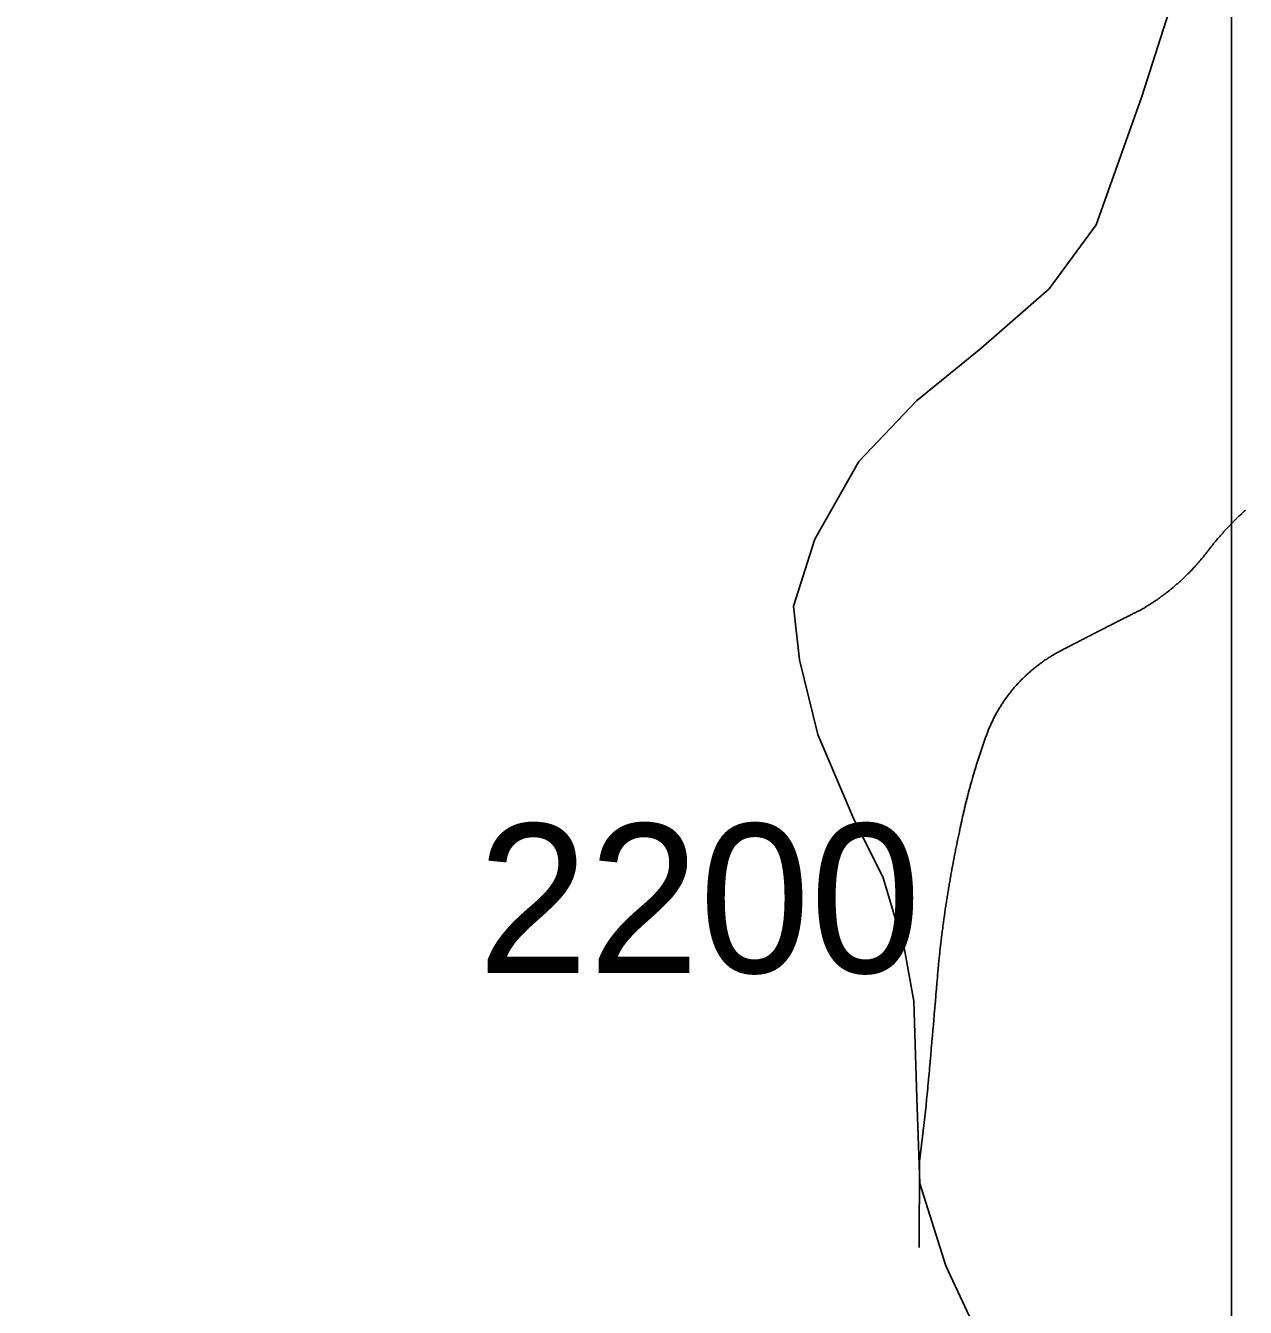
# Model space of a CAD drawing. Extents: x 1268485 to 1426702, y 514839 to 616766.
# Drawn here: x 1366838 to 1368047, y 569837 to 571107 of the extents above; entities that cross this region are included whole.
import ezdxf

# ---------------------------------------------------------------- set-up
doc = ezdxf.new("R2010")
doc.units = 0
for name, color, linetype in [('Old_Level_32', 7, 'Continuous'), ('Old_Level_35', 7, 'Continuous'), ('Old_Level_63', 7, 'Continuous'), ('Old_Level_8', 7, 'Continuous')]:
    doc.layers.add(name, color=color, linetype=linetype)

msp = doc.modelspace()

# ---------------------------------------------------------------- linework, layer by layer
at = {"layer": 'Old_Level_32'}
msp.add_lwpolyline([(1367792.372, 569787.861), (1367750.082, 569878.539), (1367724.406, 569960.15), (1367721.386, 570044.782), (1367718.385, 570140.624), (1367709.323, 570192.009), (1367688.178, 570263.04), (1367657.971, 570323.492), (1367623.232, 570405.102), (1367605.108, 570479.156), (1367599.066, 570532.052), (1367620.211, 570598.548), (1367664.012, 570675.625), (1367720.997, 570735.8), (1367784.754, 570787.611), (1367852.529, 570846.679), (1367899.099, 570910.133), (1367944.409, 571037.083), (1367981.693, 571154.269)], dxfattribs=at)
at = {"layer": 'Old_Level_35'}
for points in [[(1368046.908, 570627.243), (1368046.292, 570626.627), (1368045.472, 570626.012), (1368044.857, 570625.397), (1368044.139, 570624.731), (1368043.524, 570624.116), (1368042.909, 570623.449), (1368042.089, 570622.834), (1368041.474, 570622.168), (1368040.859, 570621.553), (1368040.141, 570620.938), (1368039.526, 570620.271), (1368038.911, 570619.605), (1368038.09, 570618.99), (1368037.475, 570618.375), (1368036.86, 570617.708), (1368036.245, 570617.042), (1368035.527, 570616.375), (1368034.912, 570615.76), (1368034.297, 570615.042), (1368033.579, 570614.427), (1368032.964, 570613.761), (1368032.349, 570613.146), (1368031.734, 570612.428), (1368031.016, 570611.761), (1368030.401, 570611.146), (1368029.786, 570610.428), (1368029.171, 570609.762), (1368028.453, 570609.045), (1368027.838, 570608.429), (1368027.223, 570607.763), (1368026.607, 570607.045), (1368025.992, 570606.379), (1368025.377, 570605.712), (1368024.762, 570604.994), (1368024.147, 570604.328), (1368023.532, 570603.611), (1368023.019, 570602.944), (1368022.404, 570602.226), (1368021.789, 570601.56), (1368021.174, 570600.893), (1368020.456, 570600.176), (1368019.841, 570599.51), (1368019.226, 570598.792), (1368018.713, 570598.074), (1368018.098, 570597.357), (1368017.483, 570596.69), (1368016.867, 570596.024), (1368016.355, 570595.254), (1368015.74, 570594.588), (1368015.125, 570593.871), (1368014.612, 570593.101), (1368013.997, 570592.435), (1368013.382, 570591.666), (1368012.869, 570591)], [(1368012.869, 570591), (1368012.254, 570590.18), (1368011.741, 570589.462), (1368011.126, 570588.693), (1368010.613, 570587.924), (1368009.998, 570587.104), (1368009.383, 570586.386), (1368008.87, 570585.617), (1368008.255, 570584.899), (1368007.743, 570584.131), (1368007.128, 570583.361), (1368006.512, 570582.644), (1368005.897, 570581.875), (1368005.385, 570581.106), (1368004.769, 570580.44), (1368004.154, 570579.671), (1368003.539, 570578.953), (1368002.924, 570578.184), (1368002.206, 570577.517), (1368001.591, 570576.749), (1368000.976, 570576.082), (1368000.361, 570575.314), (1367999.746, 570574.647), (1367999.13, 570573.878), (1367998.515, 570573.211), (1367997.9, 570572.494), (1367997.285, 570571.776), (1367996.67, 570571.058), (1367995.952, 570570.392), (1367995.337, 570569.675), (1367994.619, 570569.008), (1367994.004, 570568.239), (1367993.389, 570567.572), (1367992.774, 570566.855), (1367991.954, 570566.189), (1367991.338, 570565.574), (1367990.723, 570564.856), (1367990.006, 570564.189), (1367989.39, 570563.523), (1367988.673, 570562.856), (1367987.955, 570562.19), (1367987.237, 570561.523), (1367986.622, 570560.857), (1367985.905, 570560.191), (1367985.289, 570559.575), (1367984.469, 570558.858), (1367983.854, 570558.243), (1367983.136, 570557.627), (1367982.521, 570556.961), (1367981.701, 570556.295), (1367980.983, 570555.679), (1367980.368, 570555.064), (1367979.651, 570554.449), (1367978.83, 570553.834), (1367978.113, 570553.168), (1367977.497, 570552.553), (1367976.78, 570551.938), (1367975.96, 570551.322), (1367975.242, 570550.707), (1367974.524, 570550.143), (1367973.704, 570549.477), (1367972.986, 570548.862), (1367972.371, 570548.298), (1367971.653, 570547.682), (1367970.833, 570547.119), (1367970.116, 570546.504), (1367969.398, 570545.939), (1367968.578, 570545.376), (1367967.86, 570544.761), (1367967.142, 570544.197), (1367966.22, 570543.633), (1367965.502, 570543.069), (1367964.784, 570542.505), (1367963.964, 570541.941), (1367963.246, 570541.377), (1367962.529, 570540.813), (1367961.708, 570540.25), (1367960.888, 570539.685), (1367960.171, 570539.173), (1367959.35, 570538.609), (1367958.53, 570538.045), (1367957.71, 570537.584), (1367956.992, 570537.02), (1367956.275, 570536.507), (1367955.352, 570535.944), (1367954.634, 570535.431), (1367953.711, 570534.918), (1367952.994, 570534.354), (1367952.276, 570533.893), (1367951.353, 570533.38), (1367950.636, 570532.868), (1367949.713, 570532.355), (1367948.995, 570531.893), (1367948.175, 570531.381), (1367947.355, 570530.868), (1367946.535, 570530.355), (1367945.714, 570529.945), (1367944.894, 570529.433), (1367943.971, 570528.92), (1367943.254, 570528.51)], [(1367943.254, 570528.51), (1367942.331, 570528.049), (1367941.613, 570527.69), (1367940.793, 570527.229), (1367939.87, 570526.819), (1367939.153, 570526.46), (1367938.23, 570525.999), (1367937.41, 570525.588), (1367936.59, 570525.178), (1367935.769, 570524.768), (1367935.052, 570524.306), (1367934.129, 570523.948), (1367933.206, 570523.486), (1367932.489, 570523.076), (1367931.668, 570522.666), (1367930.848, 570522.256), (1367930.028, 570521.795), (1367929.105, 570521.436), (1367928.388, 570521.026), (1367927.465, 570520.565), (1367926.645, 570520.205), (1367925.824, 570519.744), (1367925.004, 570519.334), (1367924.286, 570518.924), (1367923.364, 570518.514), (1367922.544, 570518.052), (1367921.723, 570517.642), (1367920.903, 570517.232), (1367920.083, 570516.822), (1367919.263, 570516.361), (1367918.34, 570516.002), (1367917.622, 570515.541), (1367916.7, 570515.131), (1367915.982, 570514.669), (1367915.162, 570514.311), (1367914.239, 570513.9), (1367913.521, 570513.439), (1367912.598, 570513.08), (1367911.881, 570512.618), (1367910.958, 570512.208), (1367910.138, 570511.747), (1367909.42, 570511.388), (1367908.497, 570510.927), (1367907.78, 570510.517), (1367906.857, 570510.107), (1367906.037, 570509.697), (1367905.217, 570509.235), (1367904.396, 570508.825), (1367903.576, 570508.415), (1367902.756, 570508.005), (1367901.833, 570507.544), (1367901.116, 570507.134), (1367900.295, 570506.775), (1367899.475, 570506.314), (1367898.655, 570505.852), (1367897.732, 570505.442), (1367897.015, 570504.981), (1367896.092, 570504.621), (1367895.374, 570504.211), (1367894.451, 570503.75), (1367893.734, 570503.289), (1367892.913, 570502.93), (1367891.991, 570502.52), (1367891.273, 570502.058), (1367890.35, 570501.648), (1367889.633, 570501.238), (1367888.71, 570500.828), (1367887.89, 570500.367), (1367887.172, 570499.957), (1367886.249, 570499.495), (1367885.532, 570499.137), (1367884.609, 570498.675), (1367883.891, 570498.265), (1367882.968, 570497.804), (1367882.148, 570497.394), (1367881.328, 570496.984), (1367880.508, 570496.574), (1367879.79, 570496.112), (1367878.867, 570495.702), (1367878.047, 570495.241), (1367877.227, 570494.881), (1367876.407, 570494.421), (1367875.587, 570494.01), (1367874.766, 570493.549), (1367874.049, 570493.139), (1367873.126, 570492.678), (1367872.203, 570492.318), (1367871.486, 570491.857), (1367870.665, 570491.447), (1367869.845, 570490.985), (1367869.025, 570490.575), (1367868.205, 570490.114), (1367867.385, 570489.755), (1367866.462, 570489.294), (1367865.744, 570488.884), (1367864.924, 570488.422), (1367864.104, 570488.012), (1367863.283, 570487.551), (1367862.463, 570487.141), (1367861.643, 570486.731)], [(1367861.643, 570486.731), (1367860.618, 570486.167), (1367859.798, 570485.706), (1367858.772, 570485.142), (1367857.85, 570484.629), (1367856.824, 570484.065), (1367856.004, 570483.501), (1367854.979, 570482.938), (1367854.159, 570482.373), (1367853.236, 570481.81), (1367852.211, 570481.246), (1367851.39, 570480.63), (1367850.468, 570480.067), (1367849.545, 570479.452), (1367848.622, 570478.887), (1367847.7, 570478.272), (1367846.879, 570477.606), (1367845.957, 570476.991), (1367845.136, 570476.376), (1367844.214, 570475.761), (1367843.393, 570475.043), (1367842.471, 570474.428), (1367841.65, 570473.813), (1367840.728, 570473.146), (1367839.908, 570472.428), (1367838.985, 570471.813), (1367838.165, 570471.147), (1367837.344, 570470.429), (1367836.524, 570469.763), (1367835.601, 570469.045), (1367834.884, 570468.327), (1367833.961, 570467.61), (1367833.243, 570466.944), (1367832.423, 570466.174), (1367831.603, 570465.508), (1367830.783, 570464.739), (1367829.963, 570464.021), (1367829.245, 570463.253), (1367828.425, 570462.483), (1367827.604, 570461.766), (1367826.887, 570460.997), (1367826.169, 570460.228), (1367825.246, 570459.51), (1367824.529, 570458.69), (1367823.708, 570457.921), (1367822.991, 570457.101), (1367822.273, 570456.332), (1367821.658, 570455.563), (1367820.838, 570454.743), (1367820.12, 570453.923), (1367819.402, 570453.103), (1367818.582, 570452.333), (1367817.967, 570451.513), (1367817.249, 570450.693), (1367816.532, 570449.822), (1367815.916, 570449.001), (1367815.096, 570448.181), (1367814.481, 570447.309), (1367813.866, 570446.438), (1367813.148, 570445.618), (1367812.533, 570444.746), (1367811.918, 570443.875), (1367811.2, 570443.003), (1367810.483, 570442.132), (1367809.867, 570441.26), (1367809.252, 570440.389), (1367808.637, 570439.517), (1367808.022, 570438.646), (1367807.407, 570437.672), (1367806.792, 570436.801), (1367806.279, 570435.878), (1367805.664, 570435.006), (1367805.049, 570434.084), (1367804.536, 570433.212), (1367803.921, 570432.238), (1367803.203, 570431.315), (1367802.793, 570430.393), (1367802.28, 570429.419), (1367801.665, 570428.496), (1367801.153, 570427.574), (1367800.64, 570426.651), (1367800.025, 570425.676), (1367799.512, 570424.754), (1367799, 570423.831), (1367798.487, 570422.806), (1367797.974, 570421.883), (1367797.462, 570420.858), (1367797.052, 570419.935), (1367796.539, 570418.961), (1367796.026, 570417.987), (1367795.616, 570417.013), (1367795.104, 570415.988), (1367794.591, 570415.065), (1367794.283, 570414.04), (1367793.771, 570413.066), (1367793.361, 570412.04), (1367792.848, 570411.067), (1367792.54, 570410.042), (1367792.13, 570409.067), (1367791.72, 570408.042)], [(1367791.72, 570408.042), (1367791.413, 570407.068), (1367791.003, 570406.043), (1367790.593, 570405.069), (1367790.285, 570404.146), (1367789.875, 570403.121), (1367789.465, 570402.147), (1367789.26, 570401.122), (1367788.85, 570400.199), (1367788.542, 570399.174), (1367788.132, 570398.199), (1367787.722, 570397.174), (1367787.517, 570396.201), (1367787.107, 570395.175), (1367786.799, 570394.253), (1367786.491, 570393.227), (1367786.081, 570392.253), (1367785.774, 570391.228), (1367785.466, 570390.254), (1367785.159, 570389.229), (1367784.749, 570388.254), (1367784.543, 570387.229), (1367784.133, 570386.256), (1367783.723, 570385.333), (1367783.518, 570384.308), (1367783.108, 570383.333), (1367782.903, 570382.308), (1367782.493, 570381.334), (1367782.083, 570380.309), (1367781.878, 570379.335), (1367781.468, 570378.309), (1367781.263, 570377.336), (1367780.853, 570376.311), (1367780.647, 570375.336), (1367780.237, 570374.311), (1367780.032, 570373.337), (1367779.622, 570372.312), (1367779.417, 570371.338), (1367779.11, 570370.312), (1367778.699, 570369.339), (1367778.494, 570368.314), (1367778.084, 570367.237), (1367777.879, 570366.263), (1367777.674, 570365.238), (1367777.264, 570364.263), (1367776.957, 570363.238), (1367776.751, 570362.264), (1367776.341, 570361.239), (1367776.136, 570360.265), (1367775.829, 570359.24), (1367775.521, 570358.266), (1367775.214, 570357.189), (1367775.009, 570356.164), (1367774.701, 570355.19), (1367774.393, 570354.165), (1367774.086, 570353.19), (1367773.881, 570352.165), (1367773.676, 570351.14), (1367773.368, 570350.115), (1367772.958, 570349.141), (1367772.753, 570348.116), (1367772.548, 570347.141), (1367772.24, 570346.065), (1367772.035, 570345.04), (1367771.728, 570344.066), (1367771.523, 570343.04), (1367771.215, 570342.015), (1367771.01, 570340.99), (1367770.702, 570340.016), (1367770.497, 570338.991), (1367770.087, 570337.914), (1367769.882, 570336.941), (1367769.575, 570335.915), (1367769.37, 570334.941), (1367769.165, 570333.865), (1367768.96, 570332.89), (1367768.754, 570331.865), (1367768.549, 570330.789), (1367768.242, 570329.815), (1367768.037, 570328.789), (1367767.729, 570327.764), (1367767.524, 570326.739), (1367767.217, 570325.765), (1367767.012, 570324.688), (1367766.704, 570323.663), (1367766.601, 570322.689), (1367766.396, 570321.612), (1367766.089, 570320.639), (1367765.884, 570319.614), (1367765.576, 570318.588), (1367765.474, 570317.563), (1367765.269, 570316.486), (1367764.961, 570315.513), (1367764.756, 570314.487), (1367764.653, 570313.462), (1367764.346, 570312.437), (1367764.141, 570311.36), (1367764.038, 570310.386), (1367763.731, 570309.361), (1367763.526, 570308.336)], [(1367763.526, 570308.336), (1367763.218, 570306.951), (1367763.013, 570305.618), (1367762.603, 570304.235), (1367762.398, 570302.85), (1367762.09, 570301.569), (1367761.783, 570300.185), (1367761.475, 570298.801), (1367761.27, 570297.519), (1367760.962, 570296.135), (1367760.655, 570294.751), (1367760.347, 570293.418), (1367760.142, 570292.085), (1367759.835, 570290.701), (1367759.63, 570289.368), (1367759.425, 570287.984), (1367759.014, 570286.651), (1367758.707, 570285.267), (1367758.502, 570283.935), (1367758.297, 570282.55), (1367757.989, 570281.166), (1367757.784, 570279.834), (1367757.477, 570278.501), (1367757.272, 570277.116), (1367756.964, 570275.732), (1367756.759, 570274.4), (1367756.451, 570273.015), (1367756.246, 570271.682), (1367756.041, 570270.299), (1367755.734, 570268.914), (1367755.529, 570267.581), (1367755.221, 570266.248), (1367755.016, 570264.865), (1367754.708, 570263.48), (1367754.503, 570262.147), (1367754.298, 570260.764), (1367753.991, 570259.379), (1367753.786, 570258.046), (1367753.581, 570256.713), (1367753.376, 570255.33), (1367753.17, 570253.945), (1367752.863, 570252.562), (1367752.658, 570251.177), (1367752.35, 570249.896), (1367752.248, 570248.511), (1367752.043, 570247.128), (1367751.735, 570245.743), (1367751.53, 570244.36), (1367751.325, 570242.975), (1367751.12, 570241.642), (1367750.915, 570240.258), (1367750.71, 570238.926), (1367750.505, 570237.541), (1367750.3, 570236.208), (1367750.095, 570234.825), (1367749.89, 570233.44), (1367749.582, 570232.056), (1367749.48, 570230.672), (1367749.275, 570229.288), (1367749.172, 570227.955), (1367748.864, 570226.571), (1367748.659, 570225.187), (1367748.454, 570223.803), (1367748.249, 570222.521), (1367748.147, 570221.137), (1367747.839, 570219.753), (1367747.737, 570218.369), (1367747.532, 570216.985), (1367747.327, 570215.601), (1367747.121, 570214.268), (1367747.019, 570212.884), (1367746.916, 570211.5), (1367746.609, 570210.116), (1367746.506, 570208.731), (1367746.301, 570207.398), (1367746.096, 570206.015), (1367745.994, 570204.63), (1367745.789, 570203.247), (1367745.584, 570201.862), (1367745.481, 570200.478), (1367745.276, 570199.146), (1367745.173, 570197.761), (1367744.968, 570196.377), (1367744.763, 570194.993), (1367744.661, 570193.609), (1367744.456, 570192.276), (1367744.353, 570190.892), (1367744.148, 570189.508), (1367744.046, 570188.124), (1367743.841, 570186.74), (1367743.738, 570185.355), (1367743.636, 570184.023), (1367743.533, 570182.639), (1367743.225, 570181.254), (1367743.123, 570179.871), (1367743.02, 570178.486), (1367742.918, 570177.102), (1367742.713, 570175.77), (1367742.61, 570174.385), (1367742.508, 570173.001)], [(1367742.508, 570173.001), (1367742.405, 570171.617), (1367742.2, 570170.233), (1367742.098, 570168.9), (1367741.995, 570167.516), (1367741.893, 570166.132), (1367741.79, 570164.748), (1367741.79, 570163.364), (1367741.585, 570161.979), (1367741.483, 570160.647), (1367741.38, 570159.263), (1367741.277, 570157.878), (1367741.175, 570156.495), (1367740.97, 570155.11), (1367740.867, 570153.726), (1367740.765, 570152.394), (1367740.662, 570151.009), (1367740.457, 570149.625), (1367740.355, 570148.241), (1367740.355, 570146.857), (1367740.252, 570145.524), (1367740.15, 570144.14), (1367740.047, 570142.756), (1367739.842, 570141.372), (1367739.74, 570139.988), (1367739.637, 570138.603), (1367739.535, 570137.271), (1367739.329, 570135.887), (1367739.227, 570134.502), (1367739.124, 570133.119), (1367739.022, 570131.734), (1367738.919, 570130.351), (1367738.714, 570129.018), (1367738.612, 570127.633), (1367738.612, 570126.25), (1367738.509, 570124.865), (1367738.407, 570123.481), (1367738.202, 570122.148), (1367738.099, 570120.764), (1367737.997, 570119.38), (1367737.894, 570117.996), (1367737.792, 570116.612), (1367737.587, 570115.228), (1367737.484, 570113.895), (1367737.381, 570112.511), (1367737.279, 570111.127), (1367737.176, 570109.743), (1367736.971, 570108.358), (1367736.869, 570107.025), (1367736.766, 570105.693), (1367736.664, 570104.309), (1367736.459, 570102.924), (1367736.356, 570101.541), (1367736.254, 570100.208), (1367736.151, 570098.823), (1367736.049, 570097.44), (1367735.844, 570096.055), (1367735.741, 570094.671), (1367735.639, 570093.339), (1367735.536, 570091.954), (1367735.536, 570090.57), (1367735.331, 570089.186), (1367735.228, 570087.802), (1367735.126, 570086.418), (1367735.023, 570085.085), (1367734.921, 570083.701), (1367734.716, 570082.317), (1367734.613, 570080.933), (1367734.511, 570079.548), (1367734.408, 570078.165), (1367734.203, 570076.832), (1367734.101, 570075.447), (1367733.998, 570074.064), (1367733.896, 570072.679), (1367733.793, 570071.296), (1367733.588, 570069.963), (1367733.485, 570068.578), (1367733.383, 570067.195), (1367733.28, 570065.81), (1367733.075, 570064.426), (1367732.973, 570063.042), (1367732.87, 570061.709), (1367732.768, 570060.325), (1367732.665, 570058.941), (1367732.46, 570057.557), (1367732.358, 570056.173), (1367732.255, 570054.891), (1367732.153, 570053.507), (1367732.05, 570052.123), (1367731.845, 570050.739), (1367731.743, 570049.355), (1367731.64, 570048.022), (1367731.332, 570046.638), (1367731.23, 570045.254), (1367731.127, 570043.869), (1367731.025, 570042.486), (1367730.922, 570041.101), (1367730.717, 570039.768), (1367730.615, 570038.385), (1367730.512, 570037)], [(1367730.512, 570037), (1367723.951, 569981.944), (1367723.848, 569896.694)]]:
    msp.add_lwpolyline(points, dxfattribs=at)
at = {"layer": 'Old_Level_63'}
msp.add_lwpolyline([(1305516.95, 558564.883), (1305516.95, 529802.059), (1368033.021, 529802.059), (1368033.021, 573241.255), (1305516.95, 573241.255), (1305516.95, 558564.883)], dxfattribs=at)

# ---------------------------------------------------------------- texts
at = {"layer": 'Old_Level_8'}
msp.add_text('2200', height=147.6375, dxfattribs=at).set_placement((1367286.305, 570168.853))

doc.saveas('drawing.dxf')
